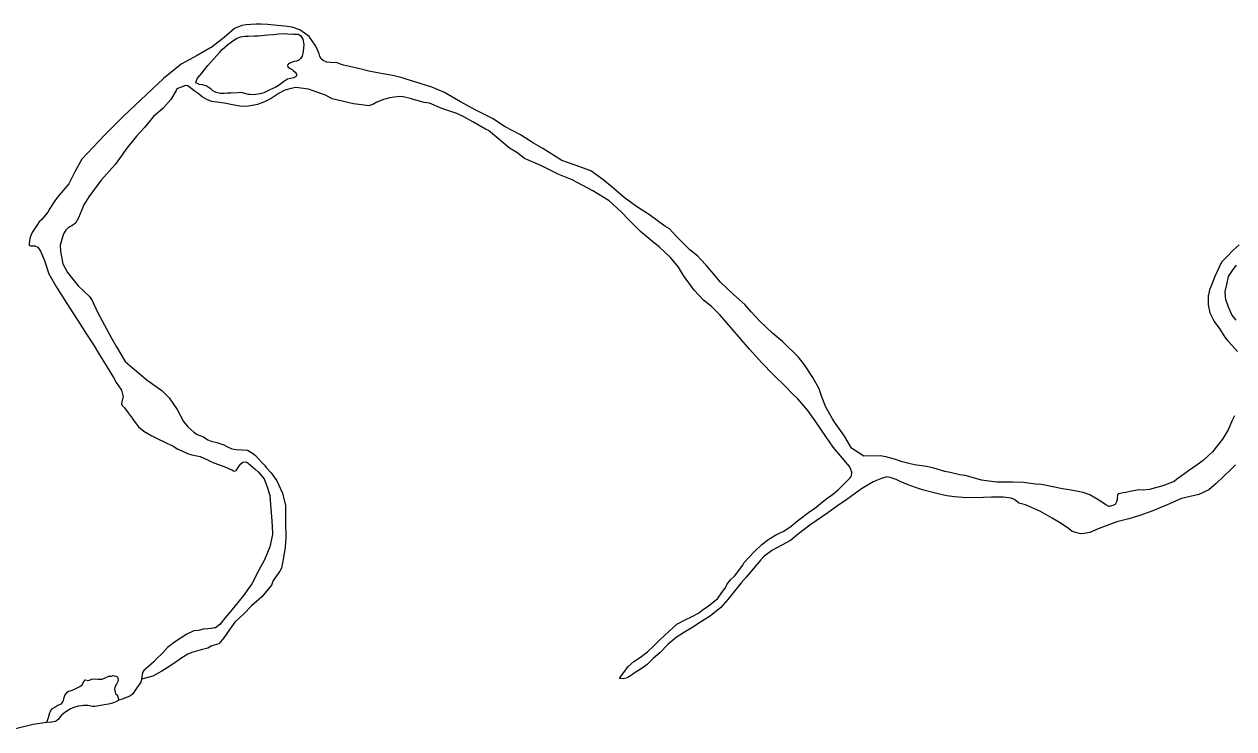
# Model space of a CAD drawing. Extents: x -939622 to -934245, y 1383184 to 1385301.
# Drawn here: x -935092.09 to -935080.64, y 1384084.05 to 1384090.72 of the extents above; entities that cross this region are included whole.
import ezdxf

# ---------------------------------------------------------------- set-up
doc = ezdxf.new("R2010")
doc.units = 0
doc.layers.add('Level 9', color=7, linetype='Continuous')

msp = doc.modelspace()

# ---------------------------------------------------------------- linework, layer by layer
at = {"layer": 'Level 9'}
for points in [[(-935083.854, 1384086.601), (-935083.935, 1384086.622), (-935083.989, 1384086.631), (-935084.144, 1384086.628), (-935084.252, 1384086.698), (-935084.261, 1384086.704), (-935084.327, 1384086.818), (-935084.366, 1384086.872), (-935084.413, 1384086.939), (-935084.44, 1384086.981), (-935084.503, 1384087.092), (-935084.539, 1384087.179), (-935084.568, 1384087.266), (-935084.628, 1384087.372), (-935084.706, 1384087.492), (-935084.762, 1384087.564), (-935084.915, 1384087.712), (-935085.004, 1384087.79), (-935085.127, 1384087.905), (-935085.211, 1384087.995), (-935085.27, 1384088.064), (-935085.378, 1384088.158), (-935085.501, 1384088.275), (-935085.581, 1384088.372), (-935085.635, 1384088.435), (-935085.686, 1384088.489), (-935085.713, 1384088.522), (-935085.791, 1384088.582), (-935085.916, 1384088.706), (-935085.982, 1384088.778), (-935086.027, 1384088.805), (-935086.173, 1384088.911), (-935086.293, 1384088.989), (-935086.41, 1384089.077), (-935086.523, 1384089.173), (-935086.613, 1384089.246), (-935086.727, 1384089.327), (-935086.873, 1384089.382), (-935087.002, 1384089.424), (-935087.179, 1384089.539), (-935087.269, 1384089.59), (-935087.391, 1384089.668), (-935087.538, 1384089.744), (-935087.655, 1384089.822), (-935087.813, 1384089.901), (-935087.96, 1384089.982), (-935088.11, 1384090.07), (-935088.229, 1384090.118), (-935088.34, 1384090.155), (-935088.472, 1384090.194), (-935088.52, 1384090.212), (-935088.601, 1384090.231), (-935088.691, 1384090.246), (-935088.76, 1384090.258), (-935088.826, 1384090.27), (-935088.924, 1384090.295), (-935089.065, 1384090.328), (-935089.095, 1384090.337), (-935089.125, 1384090.349), (-935089.191, 1384090.353), (-935089.224, 1384090.356), (-935089.257, 1384090.371), (-935089.278, 1384090.386), (-935089.29, 1384090.41), (-935089.296, 1384090.434), (-935089.311, 1384090.473), (-935089.329, 1384090.506), (-935089.361, 1384090.557), (-935089.391, 1384090.599), (-935089.478, 1384090.663), (-935089.55, 1384090.687), (-935089.625, 1384090.696), (-935089.721, 1384090.706), (-935089.784, 1384090.712), (-935089.844, 1384090.715), (-935089.892, 1384090.715), (-935089.943, 1384090.712), (-935089.988, 1384090.709), (-935090.027, 1384090.703), (-935090.096, 1384090.674), (-935090.195, 1384090.59), (-935090.309, 1384090.5), (-935090.45, 1384090.419), (-935090.6, 1384090.336), (-935090.769, 1384090.201), (-935090.985, 1384089.995), (-935091.145, 1384089.848), (-935091.325, 1384089.665), (-935091.433, 1384089.552), (-935091.542, 1384089.438), (-935091.608, 1384089.318), (-935091.665, 1384089.204), (-935091.773, 1384089.075), (-935091.801, 1384089.033), (-935091.843, 1384088.97), (-935091.864, 1384088.937), (-935091.921, 1384088.865), (-935091.945, 1384088.844), (-935091.96, 1384088.82), (-935091.99, 1384088.779), (-935092.005, 1384088.755)], [(-935090.337, 1384090.113), (-935090.364, 1384090.131), (-935090.4, 1384090.14), (-935090.43, 1384090.146), (-935090.433, 1384090.149), (-935090.463, 1384090.161), (-935090.457, 1384090.182), (-935090.448, 1384090.203), (-935090.406, 1384090.251), (-935090.349, 1384090.323), (-935090.297, 1384090.383), (-935090.234, 1384090.449), (-935090.213, 1384090.476), (-935090.162, 1384090.521), (-935090.114, 1384090.557), (-935090.078, 1384090.581), (-935090.039, 1384090.595), (-935089.997, 1384090.601), (-935089.967, 1384090.601), (-935089.907, 1384090.604), (-935089.874, 1384090.604), (-935089.781, 1384090.613), (-935089.727, 1384090.618), (-935089.682, 1384090.624), (-935089.619, 1384090.627), (-935089.595, 1384090.624), (-935089.571, 1384090.621), (-935089.544, 1384090.624), (-935089.535, 1384090.621), (-935089.496, 1384090.621), (-935089.469, 1384090.606), (-935089.451, 1384090.573), (-935089.442, 1384090.522), (-935089.446, 1384090.458), (-935089.458, 1384090.413), (-935089.473, 1384090.389), (-935089.491, 1384090.371), (-935089.509, 1384090.366), (-935089.533, 1384090.363), (-935089.557, 1384090.354), (-935089.572, 1384090.345), (-935089.587, 1384090.336), (-935089.596, 1384090.327), (-935089.593, 1384090.312), (-935089.569, 1384090.297), (-935089.551, 1384090.285), (-935089.542, 1384090.276), (-935089.524, 1384090.26), (-935089.509, 1384090.242), (-935089.509, 1384090.227), (-935089.521, 1384090.218), (-935089.539, 1384090.209), (-935089.596, 1384090.195), (-935089.632, 1384090.171), (-935089.672, 1384090.141), (-935089.705, 1384090.12), (-935089.741, 1384090.102), (-935089.756, 1384090.096), (-935089.783, 1384090.084), (-935089.819, 1384090.066), (-935089.84, 1384090.06), (-935089.858, 1384090.057), (-935089.915, 1384090.048), (-935089.948, 1384090.049), (-935089.963, 1384090.049), (-935090.035, 1384090.07)], [(-935085.224, 1384087.641), (-935085.322, 1384087.755), (-935085.502, 1384087.963), (-935085.585, 1384088.044), (-935085.66, 1384088.105), (-935085.75, 1384088.198), (-935085.851, 1384088.339), (-935085.896, 1384088.418), (-935085.974, 1384088.508), (-935086.024, 1384088.556), (-935086.078, 1384088.607), (-935086.159, 1384088.671), (-935086.255, 1384088.755), (-935086.306, 1384088.803), (-935086.353, 1384088.851), (-935086.371, 1384088.869), (-935086.434, 1384088.933), (-935086.521, 1384089.017), (-935086.554, 1384089.044), (-935086.709, 1384089.138), (-935086.904, 1384089.243), (-935087.03, 1384089.292), (-935087.2, 1384089.377), (-935087.353, 1384089.443), (-935087.425, 1384089.5), (-935087.497, 1384089.543), (-935087.601, 1384089.63), (-935087.694, 1384089.708), (-935087.724, 1384089.723), (-935087.841, 1384089.79), (-935087.921, 1384089.835), (-935087.993, 1384089.871), (-935088.137, 1384089.917), (-935088.251, 1384089.968), (-935088.302, 1384089.974), (-935088.383, 1384089.996), (-935088.398, 1384089.999), (-935088.422, 1384090.008), (-935088.5, 1384090.029), (-935088.533, 1384090.032), (-935088.587, 1384090.026), (-935088.629, 1384090.018), (-935088.686, 1384090.003), (-935088.74, 1384089.982), (-935088.749, 1384089.976), (-935088.782, 1384089.958), (-935088.827, 1384089.943), (-935088.896, 1384089.952), (-935088.97, 1384089.962), (-935089.12, 1384089.995), (-935089.159, 1384090.007), (-935089.174, 1384090.01), (-935089.237, 1384090.043), (-935089.396, 1384090.101), (-935089.516, 1384090.116), (-935089.561, 1384090.107), (-935089.621, 1384090.09), (-935089.675, 1384090.063), (-935089.75, 1384090.012), (-935089.813, 1384089.979), (-935089.879, 1384089.955), (-935089.963, 1384089.938), (-935090.029, 1384089.935), (-935090.116, 1384089.953), (-935090.191, 1384089.968), (-935090.263, 1384089.977), (-935090.314, 1384089.984), (-935090.359, 1384090.002), (-935090.403, 1384090.029), (-935090.439, 1384090.059), (-935090.478, 1384090.086), (-935090.514, 1384090.113), (-935090.526, 1384090.122), (-935090.541, 1384090.131), (-935090.559, 1384090.135), (-935090.643, 1384090.105), (-935090.649, 1384090.087), (-935090.7, 1384090.003), (-935090.773, 1384089.922), (-935090.863, 1384089.841), (-935090.947, 1384089.739), (-935091.025, 1384089.655), (-935091.115, 1384089.542), (-935091.185, 1384089.446), (-935091.227, 1384089.389), (-935091.362, 1384089.236), (-935091.474, 1384089.083), (-935091.522, 1384089.005), (-935091.54, 1384088.96), (-935091.573, 1384088.882), (-935091.6, 1384088.834), (-935091.636, 1384088.807), (-935091.654, 1384088.799), (-935091.672, 1384088.787), (-935091.693, 1384088.766), (-935091.715, 1384088.733), (-935091.727, 1384088.691), (-935091.745, 1384088.625), (-935091.742, 1384088.565), (-935091.721, 1384088.447), (-935091.677, 1384088.366)], [(-935090.035, 1384090.07), (-935090.061, 1384090.067), (-935090.127, 1384090.061), (-935090.166, 1384090.061), (-935090.196, 1384090.058), (-935090.208, 1384090.058), (-935090.229, 1384090.058), (-935090.271, 1384090.068), (-935090.301, 1384090.086), (-935090.319, 1384090.101), (-935090.337, 1384090.113)], [(-935092.005, 1384088.755), (-935092.02, 1384088.725), (-935092.032, 1384088.689), (-935092.036, 1384088.665), (-935092.039, 1384088.638), (-935092.039, 1384088.632), (-935092.036, 1384088.62), (-935092.024, 1384088.619), (-935091.985, 1384088.619), (-935091.958, 1384088.607), (-935091.931, 1384088.568), (-935091.895, 1384088.478), (-935091.854, 1384088.355), (-935091.782, 1384088.228), (-935091.684, 1384088.072), (-935091.558, 1384087.876), (-935091.496, 1384087.783), (-935091.424, 1384087.672), (-935091.382, 1384087.603), (-935091.302, 1384087.47), (-935091.242, 1384087.374), (-935091.215, 1384087.326), (-935091.194, 1384087.293), (-935091.167, 1384087.254), (-935091.15, 1384087.19), (-935091.159, 1384087.157), (-935091.165, 1384087.124), (-935091.159, 1384087.109), (-935091.138, 1384087.085), (-935091.102, 1384087.04), (-935091.066, 1384086.989), (-935091.045, 1384086.959), (-935091.024, 1384086.932), (-935091.004, 1384086.905), (-935090.953, 1384086.865), (-935090.878, 1384086.82), (-935090.827, 1384086.796), (-935090.755, 1384086.76), (-935090.677, 1384086.723), (-935090.632, 1384086.696), (-935090.629, 1384086.696), (-935090.54, 1384086.654), (-935090.501, 1384086.642), (-935090.423, 1384086.624), (-935090.357, 1384086.596), (-935090.321, 1384086.578), (-935090.291, 1384086.566), (-935090.213, 1384086.536), (-935090.174, 1384086.521), (-935090.147, 1384086.509), (-935090.123, 1384086.5), (-935090.105, 1384086.491), (-935090.096, 1384086.487), (-935090.081, 1384086.493), (-935090.069, 1384086.511), (-935090.051, 1384086.541), (-935090.036, 1384086.556), (-935090.018, 1384086.571), (-935089.994, 1384086.574), (-935089.967, 1384086.562), (-935089.901, 1384086.505), (-935089.874, 1384086.481), (-935089.815, 1384086.415), (-935089.785, 1384086.33), (-935089.764, 1384086.258), (-935089.755, 1384086.171), (-935089.747, 1384086.054), (-935089.741, 1384085.97), (-935089.738, 1384085.886), (-935089.763, 1384085.772), (-935089.814, 1384085.649), (-935089.871, 1384085.544), (-935089.932, 1384085.421), (-935090.013, 1384085.31), (-935090.094, 1384085.211), (-935090.151, 1384085.139), (-935090.187, 1384085.097), (-935090.236, 1384085.037), (-935090.278, 1384085.005), (-935090.29, 1384085.005), (-935090.314, 1384084.999), (-935090.35, 1384084.996), (-935090.392, 1384084.993), (-935090.425, 1384084.984), (-935090.437, 1384084.978), (-935090.482, 1384084.975), (-935090.548, 1384084.945), (-935090.665, 1384084.868), (-935090.731, 1384084.82), (-935090.779, 1384084.766), (-935090.836, 1384084.712), (-935090.86, 1384084.682), (-935090.911, 1384084.64), (-935090.954, 1384084.601), (-935090.966, 1384084.583), (-935090.975, 1384084.52), (-935090.984, 1384084.49)], [(-935080.595, 1384088.627), (-935080.652, 1384088.576), (-935080.712, 1384088.513), (-935080.76, 1384088.465), (-935080.823, 1384088.327), (-935080.857, 1384088.246), (-935080.875, 1384088.201), (-935080.884, 1384088.156), (-935080.887, 1384088.144), (-935080.887, 1384088.06), (-935080.872, 1384087.985), (-935080.831, 1384087.904), (-935080.777, 1384087.831), (-935080.729, 1384087.753), (-935080.702, 1384087.72), (-935080.663, 1384087.678), (-935080.61, 1384087.618)], [(-935080.622, 1384088.437), (-935080.655, 1384088.393), (-935080.697, 1384088.327), (-935080.713, 1384088.252), (-935080.728, 1384088.186), (-935080.725, 1384088.134), (-935080.722, 1384088.113), (-935080.698, 1384088.041), (-935080.662, 1384087.963), (-935080.624, 1384087.915)], [(-935091.677, 1384088.366), (-935091.575, 1384088.24), (-935091.467, 1384088.14), (-935091.444, 1384088.101), (-935091.393, 1384087.99), (-935091.327, 1384087.867), (-935091.259, 1384087.746), (-935091.214, 1384087.662), (-935091.131, 1384087.524), (-935091.044, 1384087.448), (-935090.924, 1384087.346), (-935090.784, 1384087.249), (-935090.715, 1384087.18), (-935090.64, 1384087.069), (-935090.578, 1384086.957), (-935090.539, 1384086.906), (-935090.482, 1384086.855), (-935090.449, 1384086.834), (-935090.389, 1384086.81), (-935090.35, 1384086.783), (-935090.317, 1384086.77), (-935090.263, 1384086.758), (-935090.198, 1384086.737), (-935090.168, 1384086.719), (-935090.123, 1384086.698), (-935090.081, 1384086.692), (-935090.027, 1384086.688), (-935089.973, 1384086.685), (-935089.925, 1384086.658), (-935089.898, 1384086.634), (-935089.841, 1384086.571), (-935089.814, 1384086.544), (-935089.796, 1384086.52), (-935089.749, 1384086.471), (-935089.695, 1384086.396), (-935089.644, 1384086.279), (-935089.615, 1384086.162), (-935089.615, 1384086.012), (-935089.61, 1384085.858), (-935089.619, 1384085.768), (-935089.634, 1384085.669), (-935089.652, 1384085.57), (-935089.667, 1384085.54), (-935089.731, 1384085.453), (-935089.746, 1384085.408), (-935089.839, 1384085.297), (-935089.935, 1384085.214), (-935090.007, 1384085.136), (-935090.095, 1384085.058), (-935090.14, 1384084.992), (-935090.197, 1384084.911), (-935090.245, 1384084.854), (-935090.311, 1384084.833), (-935090.35, 1384084.813), (-935090.413, 1384084.795), (-935090.5, 1384084.771), (-935090.539, 1384084.756), (-935090.596, 1384084.72), (-935090.671, 1384084.666), (-935090.735, 1384084.625), (-935090.783, 1384084.595), (-935090.819, 1384084.577), (-935090.87, 1384084.547), (-935090.975, 1384084.52)], [(-935083.8, 1384086.39), (-935083.839, 1384086.408), (-935083.896, 1384086.426), (-935083.926, 1384086.433), (-935083.977, 1384086.418), (-935084.055, 1384086.385), (-935084.166, 1384086.319), (-935084.305, 1384086.218), (-935084.392, 1384086.158), (-935084.485, 1384086.092), (-935084.596, 1384086.017), (-935084.656, 1384085.975), (-935084.761, 1384085.895), (-935084.839, 1384085.832), (-935085.008, 1384085.739), (-935085.086, 1384085.682), (-935085.119, 1384085.649), (-935085.257, 1384085.485), (-935085.305, 1384085.431), (-935085.369, 1384085.35), (-935085.429, 1384085.272), (-935085.498, 1384085.197), (-935085.594, 1384085.119), (-935085.681, 1384085.063), (-935085.762, 1384085.012), (-935085.84, 1384084.964), (-935085.919, 1384084.913), (-935085.997, 1384084.847), (-935086.075, 1384084.769), (-935086.138, 1384084.713), (-935086.195, 1384084.659), (-935086.24, 1384084.623), (-935086.291, 1384084.59), (-935086.318, 1384084.575), (-935086.342, 1384084.557), (-935086.351, 1384084.551), (-935086.375, 1384084.536), (-935086.393, 1384084.53), (-935086.42, 1384084.521), (-935086.456, 1384084.524), (-935086.435, 1384084.554), (-935086.414, 1384084.581), (-935086.372, 1384084.638), (-935086.321, 1384084.686), (-935086.255, 1384084.728), (-935086.189, 1384084.776), (-935086.132, 1384084.833), (-935086.069, 1384084.893), (-935085.987, 1384084.97), (-935085.912, 1384085.039), (-935085.834, 1384085.081), (-935085.768, 1384085.111), (-935085.708, 1384085.144), (-935085.66, 1384085.18), (-935085.618, 1384085.21), (-935085.549, 1384085.263), (-935085.528, 1384085.278), (-935085.492, 1384085.329), (-935085.449, 1384085.389), (-935085.44, 1384085.413), (-935085.404, 1384085.458), (-935085.365, 1384085.497), (-935085.329, 1384085.545), (-935085.29, 1384085.599), (-935085.275, 1384085.623), (-935085.233, 1384085.671), (-935085.182, 1384085.725), (-935085.109, 1384085.794), (-935085.043, 1384085.844), (-935084.971, 1384085.886), (-935084.902, 1384085.919), (-935084.83, 1384085.967), (-935084.77, 1384086.018), (-935084.656, 1384086.104), (-935084.611, 1384086.134), (-935084.536, 1384086.197), (-935084.481, 1384086.236), (-935084.442, 1384086.266), (-935084.388, 1384086.311), (-935084.358, 1384086.338), (-935084.337, 1384086.359), (-935084.292, 1384086.404), (-935084.274, 1384086.425), (-935084.265, 1384086.437), (-935084.259, 1384086.461), (-935084.259, 1384086.476), (-935084.268, 1384086.503), (-935084.28, 1384086.53), (-935084.316, 1384086.575), (-935084.345, 1384086.611), (-935084.435, 1384086.713), (-935084.504, 1384086.816), (-935084.551, 1384086.885), (-935084.605, 1384086.963), (-935084.674, 1384087.062), (-935084.769, 1384087.171), (-935084.826, 1384087.225), (-935084.88, 1384087.282), (-935085.003, 1384087.4), (-935085.11, 1384087.511), (-935085.224, 1384087.641)], [(-935080.638, 1384087.011), (-935080.663, 1384086.96), (-935080.699, 1384086.879), (-935080.753, 1384086.789), (-935080.846, 1384086.669), (-935080.933, 1384086.589), (-935080.991, 1384086.547), (-935081.072, 1384086.49), (-935081.141, 1384086.439), (-935081.186, 1384086.409), (-935081.21, 1384086.388), (-935081.315, 1384086.347), (-935081.384, 1384086.329), (-935081.441, 1384086.314), (-935081.501, 1384086.308), (-935081.543, 1384086.311), (-935081.576, 1384086.305), (-935081.612, 1384086.296), (-935081.666, 1384086.285), (-935081.69, 1384086.282), (-935081.717, 1384086.276), (-935081.732, 1384086.273), (-935081.744, 1384086.264), (-935081.747, 1384086.231), (-935081.747, 1384086.216), (-935081.753, 1384086.195), (-935081.768, 1384086.171), (-935081.789, 1384086.162), (-935081.825, 1384086.153), (-935081.828, 1384086.153), (-935081.855, 1384086.168), (-935081.897, 1384086.198), (-935081.954, 1384086.231), (-935082.005, 1384086.262), (-935082.071, 1384086.286), (-935082.182, 1384086.307), (-935082.266, 1384086.319), (-935082.358, 1384086.338), (-935082.463, 1384086.359), (-935082.52, 1384086.365), (-935082.634, 1384086.378), (-935082.736, 1384086.384), (-935082.808, 1384086.384), (-935082.886, 1384086.384), (-935082.961, 1384086.391), (-935083.03, 1384086.403), (-935083.129, 1384086.43), (-935083.186, 1384086.445), (-935083.237, 1384086.451), (-935083.326, 1384086.473), (-935083.377, 1384086.485), (-935083.482, 1384086.515), (-935083.551, 1384086.531), (-935083.665, 1384086.546), (-935083.719, 1384086.558), (-935083.782, 1384086.576), (-935083.854, 1384086.601)], [(-935080.628, 1384086.546), (-935080.67, 1384086.507), (-935080.745, 1384086.432), (-935080.811, 1384086.369), (-935080.88, 1384086.309), (-935080.976, 1384086.267), (-935081.138, 1384086.229), (-935081.274, 1384086.169), (-935081.412, 1384086.11), (-935081.532, 1384086.068), (-935081.637, 1384086.035), (-935081.751, 1384086.006), (-935081.826, 1384085.979), (-935081.928, 1384085.94), (-935082.006, 1384085.907), (-935082.063, 1384085.898), (-935082.096, 1384085.895), (-935082.138, 1384085.905), (-935082.174, 1384085.917), (-935082.207, 1384085.944), (-935082.278, 1384085.992), (-935082.362, 1384086.043), (-935082.473, 1384086.104), (-935082.614, 1384086.167), (-935082.677, 1384086.183), (-935082.701, 1384086.204), (-935082.707, 1384086.213), (-935082.751, 1384086.231), (-935082.826, 1384086.24), (-935082.937, 1384086.24), (-935083.012, 1384086.238), (-935083.174, 1384086.235), (-935083.288, 1384086.244), (-935083.36, 1384086.254), (-935083.402, 1384086.263), (-935083.492, 1384086.284), (-935083.588, 1384086.311), (-935083.654, 1384086.333), (-935083.726, 1384086.357), (-935083.8, 1384086.39)], [(-935091.872, 1384084.112), (-935091.857, 1384084.157), (-935091.848, 1384084.19), (-935091.836, 1384084.217), (-935091.818, 1384084.24), (-935091.797, 1384084.255), (-935091.767, 1384084.273), (-935091.734, 1384084.285), (-935091.719, 1384084.306), (-935091.713, 1384084.318), (-935091.704, 1384084.357), (-935091.695, 1384084.375), (-935091.68, 1384084.396), (-935091.668, 1384084.405), (-935091.65, 1384084.408), (-935091.641, 1384084.411), (-935091.617, 1384084.42), (-935091.59, 1384084.435), (-935091.56, 1384084.45), (-935091.539, 1384084.465), (-935091.527, 1384084.489), (-935091.508, 1384084.513), (-935091.475, 1384084.507), (-935091.448, 1384084.519), (-935091.409, 1384084.522), (-935091.389, 1384084.518), (-935091.35, 1384084.518), (-935091.314, 1384084.536), (-935091.286, 1384084.548), (-935091.26, 1384084.548), (-935091.244, 1384084.554), (-935091.218, 1384084.548), (-935091.203, 1384084.542), (-935091.2, 1384084.53), (-935091.197, 1384084.512), (-935091.2, 1384084.497), (-935091.212, 1384084.473), (-935091.227, 1384084.452), (-935091.23, 1384084.44), (-935091.233, 1384084.428), (-935091.221, 1384084.38), (-935091.215, 1384084.374), (-935091.206, 1384084.371), (-935091.191, 1384084.32)], [(-935090.984, 1384084.49), (-935091.02, 1384084.436), (-935091.038, 1384084.409), (-935091.059, 1384084.379), (-935091.08, 1384084.361), (-935091.095, 1384084.355), (-935091.149, 1384084.332)], [(-935091.149, 1384084.332), (-935091.191, 1384084.32), (-935091.218, 1384084.305), (-935091.251, 1384084.293), (-935091.29, 1384084.284), (-935091.329, 1384084.275), (-935091.344, 1384084.272), (-935091.398, 1384084.263), (-935091.419, 1384084.26), (-935091.44, 1384084.26), (-935091.485, 1384084.269), (-935091.524, 1384084.27), (-935091.545, 1384084.267), (-935091.575, 1384084.264), (-935091.608, 1384084.255), (-935091.647, 1384084.237), (-935091.668, 1384084.225), (-935091.701, 1384084.204), (-935091.734, 1384084.18), (-935091.764, 1384084.138), (-935091.779, 1384084.126), (-935091.791, 1384084.12), (-935091.809, 1384084.114), (-935091.839, 1384084.108), (-935091.872, 1384084.112), (-935091.875, 1384084.109)], [(-935091.875, 1384084.109), (-935092.001, 1384084.091), (-935092.169, 1384084.049)]]:
    msp.add_lwpolyline(points, dxfattribs=at)

doc.saveas('drawing.dxf')
